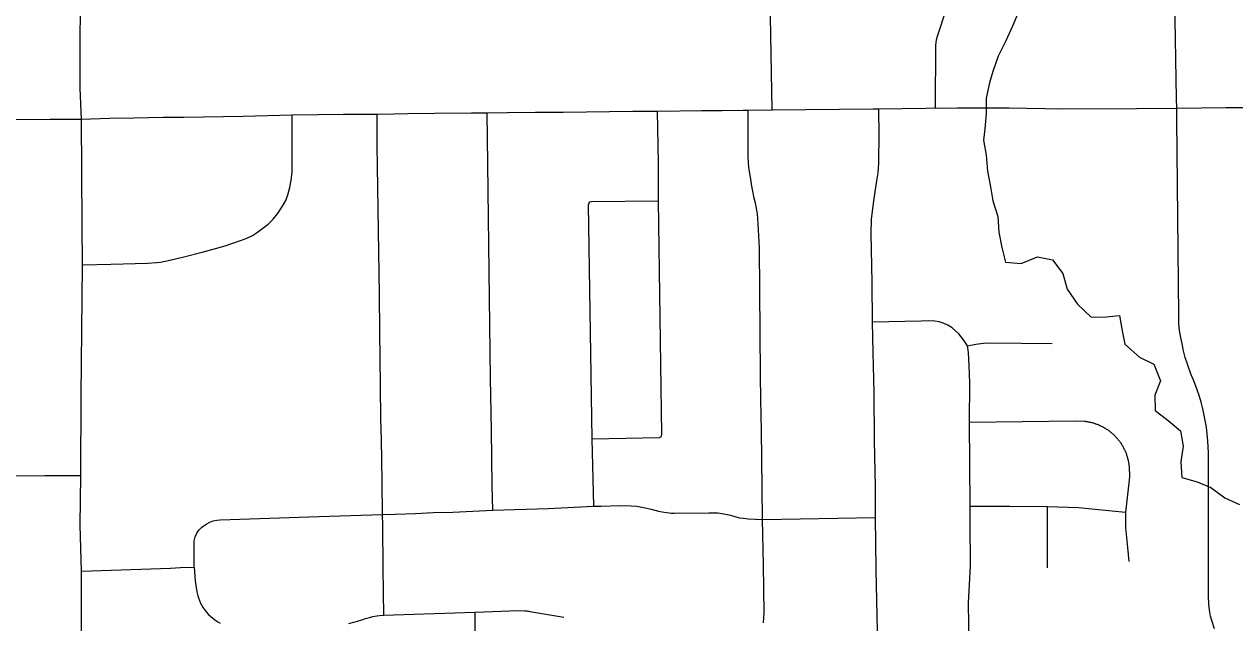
# Model space of a CAD drawing. Extents: x 0 to 34, y 0 to 22.
# Drawn here: x 5.217 to 5.726, y 18.939 to 19.191 of the extents above; entities that cross this region are included whole.
import ezdxf

# ---------------------------------------------------------------- set-up
doc = ezdxf.new("R2010")
doc.units = 0
for name, color, linetype in [('GM_X_City_Street', 7, 'Continuous'), ('GM_X_County_Road', 7, 'Continuous'), ('GM_X_Minor_River', 7, 'Continuous'), ('GM_X_State_Route', 7, 'Continuous'), ('GM_X_US_Route', 7, 'Continuous')]:
    doc.layers.add(name, color=color, linetype=linetype)

msp = doc.modelspace()

# ---------------------------------------------------------------- linework, layer by layer
at = {"layer": 'GM_X_City_Street'}
msp.add_line((5.64693, 18.96252), (5.64693, 18.98837), dxfattribs=at)
for points in [[(5.59989, 19.1557), (5.60006, 19.18211), (5.60029, 19.18429), (5.60069, 19.1859), (5.60424, 19.19654), (5.60531, 19.20003), (5.60581, 19.20247), (5.60592, 19.20772), (5.60592, 19.2174), (5.605, 19.27834), (5.60462, 19.2853)], [(5.5312, 19.15487), (5.52986, 19.2332)], [(5.24144, 19.08975), (5.25342, 19.09009), (5.26884, 19.09048), (5.27258, 19.09076), (5.27419, 19.09097), (5.27809, 19.0918), (5.28401, 19.09317), (5.29176, 19.09514), (5.30142, 19.09782), (5.30779, 19.09997), (5.31021, 19.10087), (5.31285, 19.10218), (5.31502, 19.10352), (5.31612, 19.10432), (5.31944, 19.10693), (5.32159, 19.10901), (5.32336, 19.11122), (5.32547, 19.11442), (5.32685, 19.11689), (5.32769, 19.1192), (5.32857, 19.12236), (5.32909, 19.12541), (5.32949, 19.12869), (5.3296, 19.13048), (5.32958, 19.15281)], [(5.36805, 18.94267), (5.36778, 18.96233), (5.36759, 18.98047), (5.36751, 18.98493), (5.36737, 18.99859), (5.36723, 19.0081), (5.36704, 19.01606), (5.36686, 19.02517), (5.36667, 19.03897), (5.36642, 19.06188), (5.36623, 19.07716), (5.36546, 19.13128), (5.36532, 19.13991), (5.36528, 19.15316)], [(5.41386, 18.98676), (5.41354, 18.99719), (5.41328, 19.02036), (5.41295, 19.0421), (5.41172, 19.13225), (5.41147, 19.15368)], [(5.45559, 19.01666), (5.48397, 19.0173), (5.48452, 19.01755), (5.48472, 19.0179), (5.48488, 19.0187), (5.48344, 19.11669), (5.48349, 19.1325), (5.48313, 19.15429)], [(5.52761, 18.93944), (5.52792, 18.94366), (5.52763, 18.96385), (5.52712, 18.98291), (5.52706, 18.99635), (5.5267, 19.02027), (5.52653, 19.03314), (5.52639, 19.04361), (5.52585, 19.09692), (5.52541, 19.10701), (5.52527, 19.1093), (5.52507, 19.11119), (5.52469, 19.11348), (5.52427, 19.11566), (5.52359, 19.11839), (5.52323, 19.12012), (5.52267, 19.12282), (5.52221, 19.12577), (5.52148, 19.13063), (5.52115, 19.1352), (5.52109, 19.15478)], [(5.57651, 18.92985), (5.57602, 18.931), (5.57578, 18.93183), (5.57564, 18.93275), (5.57554, 18.936), (5.57498, 18.96185), (5.57468, 18.98366), (5.57459, 18.99676), (5.57421, 19.01594), (5.57404, 19.03622), (5.57361, 19.05293), (5.57336, 19.06573), (5.57332, 19.08235), (5.57289, 19.10306), (5.57298, 19.1088), (5.57336, 19.11237), (5.57408, 19.11764), (5.57476, 19.12224), (5.57541, 19.12598), (5.57572, 19.12842), (5.57603, 19.13249), (5.57608, 19.13358), (5.5762, 19.14406), (5.57603, 19.15535)], [(5.71704, 18.93693), (5.71601, 18.94037), (5.71545, 18.94222), (5.71513, 18.94392), (5.71474, 18.9472), (5.71455, 18.9506), (5.71464, 18.9886), (5.71457, 19.00943), (5.71453, 19.0109), (5.71429, 19.0157), (5.71401, 19.01872), (5.71368, 19.02164), (5.71322, 19.02442), (5.71258, 19.02741), (5.71208, 19.02989), (5.71146, 19.03211), (5.71082, 19.03446), (5.70983, 19.03733), (5.70841, 19.04105), (5.70729, 19.04362), (5.70571, 19.04804), (5.70478, 19.05093), (5.70411, 19.0537), (5.70349, 19.05659), (5.70297, 19.05935), (5.70242, 19.06224), (5.70214, 19.06534), (5.70208, 19.06851), (5.70132, 19.15106), (5.70123, 19.15556)], [(5.45624, 18.98841), (5.45559, 19.01666), (5.4541, 19.11501), (5.45435, 19.11586), (5.45468, 19.11622), (5.45534, 19.11646), (5.48344, 19.11669)], [(5.61395, 18.92896), (5.61376, 18.94802), (5.61421, 18.95546), (5.6146, 18.96323), (5.61441, 18.98177), (5.61441, 18.98843), (5.61421, 19.02369), (5.61424, 19.04027), (5.61399, 19.04747), (5.61375, 19.05295), (5.61329, 19.05575), (5.61164, 19.05825), (5.60964, 19.06088), (5.60832, 19.0621), (5.6069, 19.06328), (5.60503, 19.06441), (5.60313, 19.06528), (5.60141, 19.06588), (5.59955, 19.06622), (5.59696, 19.06631), (5.59382, 19.06622), (5.57336, 19.06573)], [(5.61329, 19.05575), (5.61687, 19.05645), (5.62006, 19.05688), (5.62281, 19.05704), (5.64884, 19.05683)], [(5.61421, 19.02369), (5.6587, 19.02422), (5.6625, 19.02414), (5.66286, 19.0241), (5.66323, 19.02405), (5.66359, 19.02399), (5.66396, 19.02393), (5.66432, 19.02386), (5.66468, 19.02378), (5.66504, 19.0237), (5.6654, 19.02362), (5.66575, 19.02352), (5.66611, 19.02342), (5.66646, 19.02331), (5.66681, 19.0232), (5.66716, 19.02308), (5.66751, 19.02295), (5.66785, 19.02282), (5.66819, 19.02269), (5.66854, 19.02254), (5.66887, 19.02239), (5.66921, 19.02224), (5.66954, 19.02208), (5.66987, 19.02191), (5.67019, 19.02174), (5.67051, 19.02156), (5.67083, 19.02138), (5.67115, 19.02119), (5.67147, 19.02099), (5.67178, 19.02079), (5.67208, 19.02059), (5.67238, 19.02038), (5.67268, 19.02016), (5.67298, 19.01994), (5.67327, 19.01972), (5.67356, 19.01948), (5.67384, 19.01925), (5.67412, 19.01901), (5.67439, 19.01876), (5.67466, 19.01851), (5.67493, 19.01825), (5.67519, 19.01799), (5.67545, 19.01773), (5.6757, 19.01746), (5.67595, 19.01719), (5.67619, 19.01691), (5.67643, 19.01663), (5.67666, 19.01634), (5.67689, 19.01605), (5.67711, 19.01576), (5.67733, 19.01546), (5.67754, 19.01516), (5.67775, 19.01485), (5.67795, 19.01454), (5.67814, 19.01423), (5.67833, 19.01392), (5.67852, 19.0136), (5.6787, 19.01328), (5.67887, 19.01295), (5.67904, 19.01262), (5.6792, 19.01229), (5.67936, 19.01196), (5.67951, 19.01162), (5.67965, 19.01128), (5.67979, 19.01094), (5.67993, 19.01059), (5.68006, 19.01025), (5.68018, 19.0099), (5.68029, 19.00955), (5.6804, 19.0092), (5.6805, 19.00885), (5.6806, 19.00849), (5.68069, 19.00813), (5.68077, 19.00777), (5.68085, 19.00741), (5.68092, 19.00705), (5.68098, 19.00669), (5.68104, 19.00632), (5.6811, 19.00596), (5.68114, 19.00559), (5.68118, 19.00523), (5.68121, 19.00486), (5.68132, 19.00099), (5.68123, 18.99932), (5.67974, 18.9859), (5.67966, 18.98337), (5.67977, 18.97943), (5.68048, 18.97105), (5.68104, 18.96524)], [(5.21074, 19.00121), (5.22568, 19.00127), (5.24081, 19.00134)], [(5.2411, 18.96116), (5.27837, 18.96244), (5.28262, 18.96263), (5.28837, 18.96282), (5.28842, 18.96923), (5.28834, 18.97228), (5.28845, 18.97386), (5.28886, 18.97554), (5.28949, 18.97708), (5.29032, 18.97843), (5.29163, 18.97966), (5.29347, 18.98091), (5.29503, 18.98179), (5.29632, 18.98222), (5.29785, 18.98254), (5.29927, 18.98268), (5.34075, 18.98408), (5.36751, 18.98493), (5.37286, 18.98513), (5.38135, 18.98532), (5.38879, 18.98572), (5.39708, 18.98598), (5.4055, 18.9863), (5.41386, 18.98676), (5.43718, 18.98746), (5.45624, 18.98841), (5.45941, 18.98847), (5.46716, 18.98868), (5.47193, 18.98859), (5.47436, 18.9884), (5.4779, 18.98771), (5.48042, 18.98712), (5.4835, 18.98637), (5.48501, 18.98601), (5.4868, 18.98577), (5.48813, 18.98561), (5.48879, 18.98554), (5.48946, 18.98549), (5.49013, 18.98545), (5.50466, 18.98571), (5.50837, 18.98564), (5.51094, 18.98523), (5.51377, 18.98461), (5.51597, 18.98395), (5.51758, 18.9836), (5.51925, 18.98334), (5.52126, 18.98314), (5.52712, 18.98291), (5.57468, 18.98366)], [(5.61441, 18.98843), (5.63105, 18.98849), (5.64693, 18.98837), (5.65993, 18.98792), (5.67974, 18.9859)], [(5.28837, 18.96282), (5.28886, 18.95705), (5.28906, 18.95508), (5.28953, 18.95252), (5.28988, 18.95083), (5.29031, 18.94951), (5.29042, 18.94919), (5.29056, 18.9488), (5.29071, 18.94842), (5.29088, 18.94806), (5.29104, 18.94773), (5.29217, 18.94574), (5.29349, 18.94402), (5.29444, 18.94293), (5.29534, 18.94207), (5.29712, 18.94066), (5.29832, 18.93986), (5.29936, 18.93926)], [(5.35333, 18.93922), (5.35532, 18.93967), (5.35701, 18.94019), (5.3588, 18.94075), (5.36042, 18.94126), (5.36201, 18.94174), (5.36351, 18.94207), (5.36516, 18.94237), (5.36627, 18.94252), (5.36805, 18.94267), (5.37222, 18.94278), (5.38079, 18.94306), (5.40639, 18.94387), (5.4247, 18.94458), (5.42738, 18.94452), (5.42779, 18.94448), (5.4282, 18.94444), (5.42861, 18.94439), (5.42902, 18.94433), (5.42943, 18.94427), (5.44376, 18.94184)], [(5.40551, 18.76131), (5.40524, 18.79805), (5.40537, 18.8068), (5.40561, 18.80931), (5.4061, 18.81213), (5.4069, 18.81494), (5.40763, 18.81825), (5.40812, 18.82222), (5.40818, 18.82565), (5.40806, 18.83618), (5.40781, 18.8527), (5.40751, 18.87351), (5.40732, 18.88666), (5.40708, 18.89798), (5.4069, 18.90527), (5.40658, 18.92473), (5.40648, 18.93418), (5.40639, 18.94387)]]:
    msp.add_lwpolyline(points, dxfattribs=at)
at = {"layer": 'GM_X_County_Road'}
msp.add_lwpolyline([(5.70123, 19.15556), (5.70116, 19.15966), (5.7001, 19.21797)], dxfattribs=at)
at = {"layer": 'GM_X_Minor_River'}
for points in [[(5.63488, 19.1963), (5.63223, 19.19003), (5.6294, 19.18396), (5.62618, 19.1775), (5.62392, 19.17105), (5.6226, 19.1663), (5.62109, 19.15984), (5.62109, 19.1532), (5.62053, 19.14694), (5.61997, 19.14219), (5.62111, 19.13593), (5.62168, 19.1291), (5.62301, 19.12264), (5.62396, 19.11676), (5.62605, 19.11012), (5.62644, 19.10348), (5.62777, 19.09703), (5.62929, 19.09095), (5.63591, 19.09039), (5.64273, 19.09324), (5.64898, 19.09192), (5.65333, 19.08623), (5.65523, 19.07959), (5.65959, 19.07333), (5.66528, 19.06783), (5.67153, 19.06803), (5.67721, 19.0686), (5.67835, 19.06215), (5.67949, 19.05646), (5.68555, 19.05096), (5.69161, 19.04812), (5.69446, 19.0411), (5.692, 19.03502), (5.6922, 19.02857), (5.69769, 19.0244), (5.70281, 19.02004), (5.70395, 19.01359)], [(5.70395, 19.01359), (5.70301, 19.00713), (5.70339, 19.00049), (5.70983, 18.9986), (5.71551, 18.99633), (5.72138, 18.99196), (5.72763, 18.98912)]]:
    msp.add_lwpolyline(points, dxfattribs=at)
at = {"layer": 'GM_X_State_Route'}
for points in [[(5.24102, 19.15106), (5.25278, 19.15137), (5.26303, 19.15154), (5.27536, 19.15179), (5.28403, 19.15187), (5.30903, 19.15229), (5.32958, 19.15281), (5.34065, 19.15299), (5.35119, 19.15309), (5.36528, 19.15316), (5.37228, 19.1533), (5.37811, 19.15335), (5.38955, 19.15347), (5.40489, 19.15362), (5.41147, 19.15368), (5.42009, 19.15376), (5.43175, 19.15388), (5.44343, 19.15399), (5.47264, 19.15429), (5.48313, 19.15429), (5.50163, 19.15458), (5.51018, 19.15468), (5.51912, 19.15477), (5.52109, 19.15478), (5.5312, 19.15487), (5.55953, 19.15518), (5.57367, 19.15533), (5.57603, 19.15535), (5.59582, 19.15556), (5.59989, 19.1557), (5.60224, 19.15563), (5.60915, 19.15571), (5.61891, 19.15581), (5.63077, 19.15569), (5.65319, 19.15537), (5.68426, 19.15549), (5.70123, 19.15556), (5.72204, 19.15586), (5.74817, 19.15596)], [(5.18177, 19.1505), (5.18477, 19.15054), (5.20869, 19.15079), (5.22794, 19.15095), (5.24102, 19.15106)]]:
    msp.add_lwpolyline(points, dxfattribs=at)
at = {"layer": 'GM_X_US_Route'}
for points in [[(5.24052, 19.17646), (5.24055, 19.1832), (5.24061, 19.19782), (5.24073, 19.22549), (5.24076, 19.27408), (5.24073, 19.28956), (5.24068, 19.30688), (5.24073, 19.33101), (5.24078, 19.35515), (5.24081, 19.3669), (5.24091, 19.40329), (5.24104, 19.46858), (5.24112, 19.49831), (5.24104, 19.50191), (5.24093, 19.52209)], [(5.24132, 19.1067), (5.24102, 19.15106), (5.24046, 19.16408), (5.24051, 19.17387), (5.24052, 19.17646)], [(5.24125, 18.71357), (5.24109, 18.75864), (5.24115, 18.82057), (5.24123, 18.86718), (5.24111, 18.89623), (5.24104, 18.91014), (5.2411, 18.96116), (5.24049, 18.98052), (5.24081, 19.00134), (5.24091, 19.03485), (5.24144, 19.08975), (5.24132, 19.1067)]]:
    msp.add_lwpolyline(points, dxfattribs=at)

doc.saveas('drawing.dxf')
